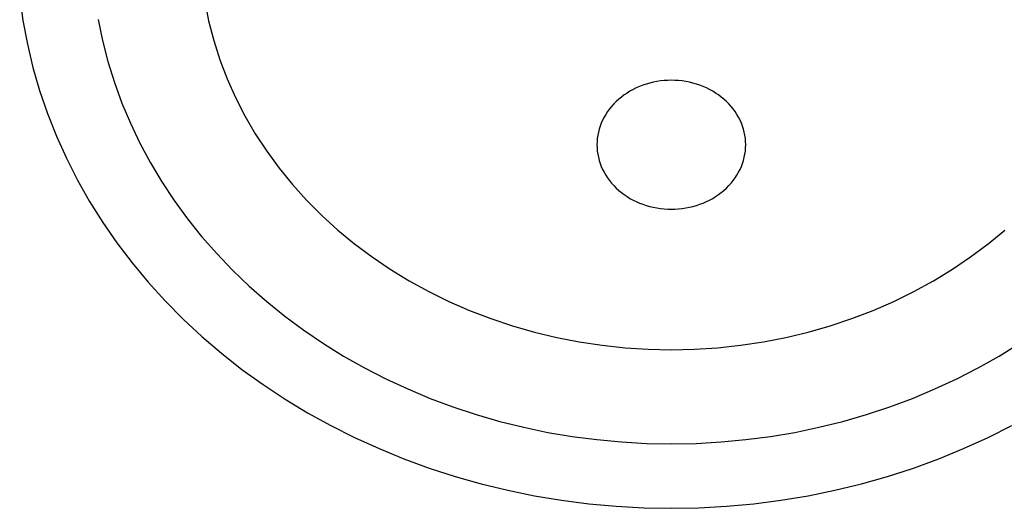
# Model space of a CAD drawing. Extents: x 1107 to 4046, y 937 to 3355.
# Tile 424 of 656: x 2163 to 2179, y 2652 to 2660. Entities that reach past the tile are written whole.
import ezdxf

# ---------------------------------------------------------------- set-up
doc = ezdxf.new("R2010")
doc.units = 0
doc.layers.add('KF_VIDA_L___C_REAR', color=7, linetype='CONTINUOUS')

# ---------------------------------------------------------------- blocks, each defined once
blk = doc.blocks.new('KF_VIDA_L___C_REAR')
at = {"layer": 'KF_VIDA_L___C_REAR'}
for points in [[(-24.4467, 971.019, 0), (-24.3916, 970.622, 0), (-24.3172, 970.226, 0), (-24.2236, 969.834, 0), (-24.1111, 969.445, 0), (-23.9798, 969.061, 0), (-23.8299, 968.682, 0), (-23.6618, 968.308, 0), (-23.4757, 967.941, 0), (-23.2719, 967.582, 0), (-23.0509, 967.23, 0), (-22.8129, 966.886, 0), (-22.5585, 966.551, 0), (-22.288, 966.226, 0), (-22.002, 965.911, 0), (-21.701, 965.607, 0), (-21.3854, 965.314, 0), (-21.0559, 965.032, 0), (-20.713, 964.763, 0), (-20.3573, 964.507, 0), (-19.9896, 964.264, 0), (-19.6103, 964.034, 0), (-19.2202, 963.819, 0), (-18.82, 963.618, 0), (-18.4104, 963.431, 0), (-17.9921, 963.26, 0), (-17.5659, 963.104, 0), (-17.1324, 962.964, 0), (-16.6926, 962.839, 0), (-16.2471, 962.731, 0), (-15.7967, 962.639, 0), (-15.3422, 962.564, 0), (-14.8845, 962.505, 0), (-14.4244, 962.463, 0), (-13.9626, 962.438, 0), (-13.5, 962.429, 0), (-13.0374, 962.438, 0), (-12.5756, 962.463, 0), (-12.1155, 962.505, 0), (-11.6578, 962.564, 0), (-11.2033, 962.639, 0), (-10.7529, 962.731, 0), (-10.3074, 962.839, 0), (-9.86756, 962.964, 0), (-9.43412, 963.104, 0), (-9.00787, 963.26, 0), (-8.58957, 963.431, 0), (-8.17996, 963.618, 0), (-7.77977, 963.819, 0)], [(-23.1309, 970.64, 0), (-23.057, 970.284, 0), (-22.9655, 969.931, 0), (-22.8566, 969.581, 0), (-22.7305, 969.236, 0), (-22.5875, 968.896, 0), (-22.4278, 968.562, 0), (-22.2517, 968.234, 0), (-22.0595, 967.912, 0), (-21.8517, 967.599, 0), (-21.6284, 967.293, 0), (-21.3903, 966.995, 0), (-21.1376, 966.707, 0), (-20.8709, 966.429, 0), (-20.5907, 966.16, 0), (-20.2975, 965.902, 0), (-19.9918, 965.656, 0), (-19.6741, 965.421, 0), (-19.3451, 965.198, 0), (-19.0054, 964.987, 0), (-18.6556, 964.789, 0), (-18.2963, 964.604, 0), (-17.9282, 964.433, 0), (-17.552, 964.276, 0), (-17.1683, 964.132, 0), (-16.7779, 964.003, 0), (-16.3814, 963.889, 0), (-15.9797, 963.79, 0), (-15.5734, 963.705, 0), (-15.1633, 963.636, 0), (-14.7502, 963.582, 0), (-14.3347, 963.543, 0), (-13.9177, 963.52, 0), (-13.5, 963.512, 0), (-13.0823, 963.52, 0), (-12.6653, 963.543, 0), (-12.2498, 963.582, 0), (-11.8367, 963.636, 0), (-11.4266, 963.705, 0), (-11.0203, 963.79, 0), (-10.6186, 963.889, 0), (-10.2221, 964.003, 0), (-9.83173, 964.132, 0), (-9.44805, 964.276, 0), (-9.07181, 964.433, 0), (-8.7037, 964.604, 0), (-8.34441, 964.789, 0), (-7.99458, 964.987, 0), (-7.65486, 965.198, 0)], [(-21.3392, 970.949, 0), (-21.2727, 970.617, 0), (-21.1875, 970.288, 0), (-21.0838, 969.963, 0), (-20.9617, 969.643, 0), (-20.8217, 969.329, 0), (-20.6641, 969.021, 0), (-20.4892, 968.72, 0), (-20.2975, 968.427, 0), (-20.0894, 968.143, 0), (-19.8654, 967.867, 0), (-19.6261, 967.602, 0), (-19.372, 967.347, 0), (-19.1038, 967.103, 0), (-18.8221, 966.87, 0), (-18.5276, 966.65, 0), (-18.2209, 966.443, 0), (-17.9029, 966.249, 0), (-17.5743, 966.069, 0), (-17.2358, 965.903, 0), (-16.8884, 965.751, 0), (-16.5328, 965.615, 0), (-16.1699, 965.494, 0), (-15.8005, 965.388, 0), (-15.4256, 965.298, 0), (-15.0461, 965.224, 0), (-14.6628, 965.167, 0), (-14.2768, 965.125, 0), (-13.8889, 965.101, 0), (-13.5, 965.092, 0), (-13.1111, 965.101, 0), (-12.7232, 965.125, 0), (-12.3372, 965.167, 0), (-11.9539, 965.224, 0), (-11.5744, 965.298, 0), (-11.1995, 965.388, 0), (-10.8301, 965.494, 0), (-10.4672, 965.615, 0), (-10.1116, 965.751, 0), (-9.76418, 965.903, 0), (-9.42574, 966.069, 0), (-9.09711, 966.249, 0), (-8.77908, 966.443, 0), (-8.47243, 966.65, 0), (-8.1779, 966.87, 0), (-7.89618, 967.103, 0)], [(-12.25, 968.535, 0), (-12.2515, 968.588, 0), (-12.256, 968.641, 0), (-12.2635, 968.694, 0), (-12.274, 968.746, 0), (-12.2875, 968.798, 0), (-12.3038, 968.849, 0), (-12.3231, 968.9, 0), (-12.3452, 968.949, 0), (-12.37, 968.998, 0), (-12.3976, 969.045, 0), (-12.4278, 969.091, 0), (-12.4607, 969.136, 0), (-12.496, 969.18, 0), (-12.5337, 969.222, 0), (-12.5738, 969.262, 0), (-12.6161, 969.3, 0), (-12.6606, 969.337, 0), (-12.707, 969.372, 0), (-12.7554, 969.404, 0), (-12.8055, 969.435, 0), (-12.8574, 969.463, 0), (-12.9108, 969.49, 0), (-12.9656, 969.513, 0), (-13.0216, 969.535, 0), (-13.0789, 969.554, 0), (-13.1371, 969.571, 0), (-13.1963, 969.585, 0), (-13.2561, 969.597, 0), (-13.3166, 969.606, 0), (-13.3775, 969.612, 0), (-13.4387, 969.616, 0), (-13.5, 969.617, 0), (-13.5613, 969.616, 0), (-13.6225, 969.612, 0), (-13.6834, 969.606, 0), (-13.7439, 969.597, 0), (-13.8037, 969.585, 0), (-13.8629, 969.571, 0), (-13.9211, 969.554, 0), (-13.9784, 969.535, 0), (-14.0344, 969.513, 0), (-14.0892, 969.49, 0), (-14.1426, 969.463, 0), (-14.1945, 969.435, 0), (-14.2446, 969.404, 0), (-14.293, 969.372, 0), (-14.3394, 969.337, 0), (-14.3839, 969.3, 0), (-14.4262, 969.262, 0), (-14.4663, 969.222, 0), (-14.504, 969.18, 0), (-14.5393, 969.136, 0), (-14.5722, 969.091, 0), (-14.6024, 969.045, 0), (-14.63, 968.998, 0), (-14.6548, 968.949, 0), (-14.6769, 968.9, 0), (-14.6962, 968.849, 0), (-14.7125, 968.798, 0), (-14.726, 968.746, 0), (-14.7365, 968.694, 0), (-14.744, 968.641, 0), (-14.7485, 968.588, 0), (-14.75, 968.535, 0), (-14.7485, 968.482, 0), (-14.744, 968.429, 0), (-14.7365, 968.376, 0), (-14.726, 968.324, 0), (-14.7125, 968.272, 0), (-14.6962, 968.221, 0), (-14.6769, 968.17, 0), (-14.6548, 968.121, 0), (-14.63, 968.072, 0), (-14.6024, 968.025, 0), (-14.5722, 967.978, 0), (-14.5393, 967.933, 0), (-14.504, 967.89, 0), (-14.4663, 967.848, 0), (-14.4262, 967.808, 0), (-14.3839, 967.769, 0), (-14.3394, 967.733, 0), (-14.293, 967.698, 0), (-14.2446, 967.665, 0), (-14.1945, 967.635, 0), (-14.1426, 967.606, 0), (-14.0892, 967.58, 0), (-14.0344, 967.556, 0), (-13.9784, 967.535, 0), (-13.9211, 967.516, 0), (-13.8629, 967.499, 0), (-13.8037, 967.485, 0), (-13.7439, 967.473, 0), (-13.6834, 967.464, 0), (-13.6225, 967.458, 0), (-13.5613, 967.454, 0), (-13.5, 967.452, 0), (-13.4387, 967.454, 0), (-13.3775, 967.458, 0), (-13.3166, 967.464, 0), (-13.2561, 967.473, 0), (-13.1963, 967.485, 0), (-13.1371, 967.499, 0), (-13.0789, 967.516, 0), (-13.0216, 967.535, 0), (-12.9656, 967.556, 0), (-12.9108, 967.58, 0), (-12.8574, 967.606, 0), (-12.8055, 967.635, 0), (-12.7554, 967.665, 0), (-12.707, 967.698, 0), (-12.6606, 967.733, 0), (-12.6161, 967.769, 0), (-12.5738, 967.808, 0), (-12.5337, 967.848, 0), (-12.496, 967.89, 0), (-12.4607, 967.933, 0), (-12.4278, 967.978, 0), (-12.3976, 968.025, 0), (-12.37, 968.072, 0), (-12.3452, 968.121, 0), (-12.3231, 968.17, 0), (-12.3038, 968.221, 0), (-12.2875, 968.272, 0), (-12.274, 968.324, 0), (-12.2635, 968.376, 0), (-12.256, 968.429, 0), (-12.2515, 968.482, 0), (-12.25, 968.535, 0)]]:
    blk.add_polyline3d(points, dxfattribs=at)

msp = doc.modelspace()

# ---------------------------------------------------------------- block references
at = {"layer": 'KF_VIDA_L___C_REAR'}
msp.add_blockref('KF_VIDA_L___C_REAR', (2186.979, 1689.213), dxfattribs=at)

doc.saveas('drawing.dxf')
